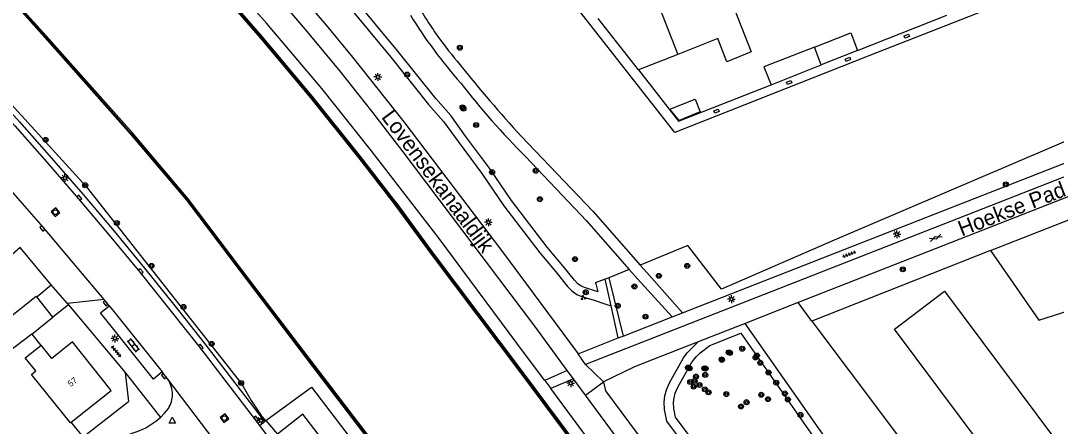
# Model space of a CAD drawing. Extents: x 132999 to 136000, y 398499 to 400501.
# Drawn here: x 134612.5 to 134779.2, y 398629.3 to 398694.6 of the extents above; entities that cross this region are included whole.
import ezdxf

# ---------------------------------------------------------------- set-up
doc = ezdxf.new("R2010")
doc.units = 0
for name, color, linetype in [('gg-afsc-erfafscheiding', 7, 'Continuous'), ('gg-afsc-hekwerk', 7, 'Continuous'), ('gg-afsc-muur', 7, 'Continuous'), ('gg-anno-huisnummerreeks BGT', 7, 'Continuous'), ('gg-anno-openbare ruimte label', 7, 'Continuous'), ('gg-bbg-bijgebouw', 7, 'Continuous'), ('gg-bbg-gedigitaliseerde bebouwing', 7, 'Continuous'), ('gg-bbg-gedigitaliseerde bijgebouw', 7, 'Continuous'), ('gg-bbg-hoofdgebouw', 7, 'Continuous'), ('gg-bbg-luifel en loopbrug', 7, 'Continuous'), ('gg-bbg-tussenscheiding', 7, 'Continuous'), ('gg-knt-BGT kruinlijn', 7, 'Continuous'), ('gg-knt-bronhoudergrens', 7, 'Continuous'), ('gg-knt-verharding', 7, 'Continuous'), ('gg-knt-verharding nz', 7, 'Continuous'), ('gt-grn-groengrens', 7, 'Continuous'), ('gt-grn-weggrens', 7, 'Continuous'), ('gt-symb-boom', 7, 'Continuous'), ('gt-symb-gesloten verharding', 7, 'Continuous'), ('gt-symb-groenvak', 7, 'Continuous'), ('gt-symb-klinker verharding', 7, 'Continuous'), ('gt-symb-kolk', 7, 'Continuous'), ('gt-symb-kolk center center', 7, 'Continuous'), ('gt-symb-lichtmast', 7, 'Continuous'), ('gt-symb-rioolschacht', 7, 'Continuous'), ('gt-symb-tegel verharding', 7, 'Continuous'), ('gt-symb-waterafsluiter', 7, 'Continuous'), ('gx-grn-maaiveld', 7, 'Continuous')]:
    doc.layers.add(name, color=color, linetype=linetype)

# ---------------------------------------------------------------- blocks, each defined once
blk = doc.blocks.new('gt0-BOOM')
at = {"layer": 'gt-symb-boom'}
for radius in [0.4, 0.2]:
    blk.add_circle((0, 0), radius, dxfattribs=at)
blk = doc.blocks.new('gt0-KOLKCC')
at = {"layer": 'gt-symb-kolk center center'}
blk.add_lwpolyline([(-0.38, 0.2), (0.38, 0.2), (0.38, -0.2), (-0.38, -0.2)], close=True, dxfattribs=at)
blk = doc.blocks.new('gt0-LMAST')
at = {"layer": 'gt-symb-lichtmast'}
for p, q in [((-0.18, 0.17), (-0.45, 0.44)), ((-0.01, 0.25), (-0.01, 0.62)), ((0.17, 0.17), (0.44, 0.44)), ((-0.26, 0), (-0.63, 0)), ((-0.18, -0.18), (-0.45, -0.45)), ((-0.01, -0.25), (-0.01, -0.63)), ((0.44, -0.45), (0.17, -0.18)), ((0.24, 0), (0.62, 0))]:
    blk.add_line(p, q, dxfattribs=at)
blk.add_circle((-0.01, 0), 0.25, dxfattribs=at)
blk = doc.blocks.new('gt0-TEG1')
at = {"layer": 'gt-symb-tegel verharding'}
for p, q in [((-1.12, 0), (1.12, 0)), ((-0.9, -0.25), (-0.9, 0.25)), ((-0.45, -0.25), (-0.45, 0.25)), ((0, -0.25), (0, 0.25)), ((0.45, -0.25), (0.45, 0.25)), ((0.9, -0.25), (0.9, 0.25))]:
    blk.add_line(p, q, dxfattribs=at)
blk = doc.blocks.new('gt0-GESVH1')
at = {"layer": 'gt-symb-gesloten verharding'}
for p, q in [((-0.99, -0.26), (0.01, 0.24)), ((0.01, -0.26), (-0.99, 0.24)), ((0.01, 0.24), (1.01, -0.26)), ((1.01, 0.24), (0.01, -0.26))]:
    blk.add_line(p, q, dxfattribs=at)
blk = doc.blocks.new('gt0-GRVAK')
at = {"layer": 'gt-symb-groenvak'}
for p, q in [((-0.11, 0.19), (-0.23, 0.24)), ((-0.18, 0.15), (0.09, 0.15)), ((-0.09, 0.21), (-0.16, 0.32)), ((-0.05, 0.21), (-0.05, 0.39)), ((0, 0.21), (0.06, 0.32)), ((0.01, 0.19), (0.13, 0.24)), ((0.26, -0.05), (0.2, 0.06)), ((0.3, -0.05), (0.3, 0.13)), ((0.35, -0.05), (0.41, 0.06)), ((-0.24, -0.23), (-0.36, -0.18)), ((-0.32, -0.26), (-0.05, -0.26)), ((-0.23, -0.21), (-0.29, -0.09)), ((-0.18, -0.2), (-0.18, -0.02)), ((-0.14, -0.21), (-0.07, -0.09)), ((-0.12, -0.23), (0, -0.18)), ((0.24, -0.07), (0.12, -0.02)), ((0.17, -0.11), (0.44, -0.11)), ((0.37, -0.07), (0.49, -0.02))]:
    blk.add_line(p, q, dxfattribs=at)
blk = doc.blocks.new('gt0-WAFSL')
at = {"layer": 'gt-symb-waterafsluiter'}
for p, q in [((-0.5, -0.33), (0, 0.67)), ((0, 0.67), (0.5, -0.33)), ((0.5, -0.33), (-0.5, -0.33))]:
    blk.add_line(p, q, dxfattribs=at)
blk = doc.blocks.new('gt0-KOLK')
at = {"layer": 'gt-symb-kolk'}
blk.add_lwpolyline([(0, 0), (0.37, 0), (0.37, 0.4), (-0.38, 0.4), (-0.38, 0), (0, 0)], dxfattribs=at)
blk = doc.blocks.new('gt0-RS')
at = {"layer": 'gt-symb-rioolschacht'}
blk.add_lwpolyline([(-0.5, -0.5), (0.5, -0.5), (0.5, 0.5), (-0.5, 0.5)], close=True, dxfattribs=at)
blk.add_circle((0, 0), 0.375, dxfattribs=at)
blk = doc.blocks.new('gt0-KL1')
at = {"layer": 'gt-symb-klinker verharding'}
for p, q in [((-1.15, 0.3), (1.15, 0.3)), ((-1, -0.3), (-1, 0.3)), ((-0.5, 0.3), (-0.5, 0.45)), ((0, -0.3), (0, 0.3)), ((0.5, 0.3), (0.5, 0.45)), ((1, -0.3), (1, 0.3)), ((-1.15, -0.3), (1.15, -0.3)), ((-0.5, -0.45), (-0.5, -0.3)), ((0.5, -0.45), (0.5, -0.3))]:
    blk.add_line(p, q, dxfattribs=at)

msp = doc.modelspace()

# ---------------------------------------------------------------- linework, layer by layer
at = {"layer": 'gg-afsc-erfafscheiding'}
msp.add_line((134747.24, 398689.84), (134761.61, 398695.52), dxfattribs=at)
msp.add_lwpolyline([(134711.96, 398686.71), (134718.42, 398678.43), (134733.32, 398684.33)], dxfattribs=at)
at = {"layer": 'gg-afsc-hekwerk'}
for p, q in [((134719.92, 398658.42), (134712.25, 398655.29)), ((134768.65, 398657.63), (134739.88, 398646.25)), ((134710.46, 398654.57), (134707.21, 398653.24)), ((134707.21, 398653.24), (134706.62, 398653)), ((134615.11, 398650.17), (134617.42, 398652.09)), ((134739.88, 398646.25), (134745.89, 398638.26)), ((134745.89, 398638.26), (134759.67, 398619.92))]:
    msp.add_line(p, q, dxfattribs=at)
for points in [[(134798.36, 398682.4), (134789.54, 398678.98), (134743.44, 398659.28), (134725.32, 398651.38), (134719.92, 398658.42)], [(134617.42, 398652.09), (134612.4, 398658.11), (134611.11, 398656.99), (134604.11, 398665.05)]]:
    msp.add_lwpolyline(points, dxfattribs=at)
at = {"layer": 'gg-afsc-muur'}
for p, q in [((134620.18, 398648.88), (134617.68, 398646.92)), ((134620.18, 398648.88), (134629.3, 398638)), ((134614.28, 398644.18), (134615.74, 398642.35)), ((134629.3, 398638), (134629.84, 398633.32)), ((134622.58, 398627.6), (134629.84, 398633.32)), ((134622.58, 398627.6), (134620.65, 398629.99))]:
    msp.add_line(p, q, dxfattribs=at)
for points in [[(134507.72, 398789.99), (134518.92, 398781.56), (134528.8, 398773.87), (134539.66, 398765.16), (134550.3, 398756.19), (134559.84, 398747.95), (134569.22, 398739.53), (134578.43, 398730.94), (134585.64, 398723.98), (134586.21, 398723.41), (134594.39, 398715.33), (134603.24, 398706.28), (134611.89, 398697.19), (134616.53, 398692.01), (134630.3, 398676.49), (134639.35, 398665.82), (134647.82, 398654.64), (134659.64, 398639.07), (134674.13, 398620.13)], [(134565.87, 398777.17), (134574.25, 398769.92), (134584.67, 398760.65), (134593.87, 398752.26), (134602.83, 398743.67), (134611.77, 398734.9), (134620.55, 398725.98), (134629.19, 398716.81), (134633.93, 398711.71), (134642.19, 398702.37), (134651.21, 398692), (134659.29, 398682.32), (134667.1, 398672.59), (134672.39, 398665.71), (134672.9, 398665.07), (134678.9, 398656.95), (134693.11, 398638.04), (134707.19, 398619.12), (134722.25, 398598.94), (134735.49, 398581.14), (134749.67, 398562.11), (134763.03, 398544.17)]]:
    msp.add_lwpolyline(points, dxfattribs=at)
at = {"layer": 'gg-bbg-bijgebouw'}
for p, q in [((134741.39, 398687.54), (134740.27, 398690.38)), ((134747.24, 398689.84), (134741.39, 398687.54)), ((134617.68, 398646.92), (134615.11, 398650.17)), ((134614.28, 398644.18), (134617.68, 398646.92))]:
    msp.add_line(p, q, dxfattribs=at)
for points in [[(134740.27, 398690.38), (134746.12, 398692.69), (134747.24, 398689.84)], [(134718.52, 398678.56), (134717.03, 398680.41), (134721.06, 398682.01), (134721.9, 398679.95), (134718.52, 398678.56)], [(134615.11, 398650.17), (134615.07, 398650.23), (134615.01, 398650.3)], [(134770.91, 398621.19), (134753.15, 398644.98), (134761.25, 398651.07), (134779.09, 398627.14)]]:
    msp.add_lwpolyline(points, dxfattribs=at)
at = {"layer": 'gg-bbg-gedigitaliseerde bebouwing'}
msp.add_lwpolyline([(134768.65, 398657.63), (134776.39, 398646.43), (134813.73, 398658.26), (134812.68, 398661.6), (134821.93, 398664.53), (134817.92, 398674.8)], dxfattribs=at)
at = {"layer": 'gg-bbg-gedigitaliseerde bijgebouw'}
msp.add_lwpolyline([(134614.28, 398644.18), (134610.28, 398641.07), (134609.15, 398645.67), (134615.01, 398650.3)], dxfattribs=at)
at = {"layer": 'gg-bbg-hoofdgebouw'}
for p, q in [((134711.96, 398686.71), (134705.49, 398695)), ((134718.29, 398689.21), (134711.96, 398686.71)), ((134768.65, 398657.63), (134796.74, 398668.68)), ((134615.74, 398642.35), (134615.81, 398642.41)), ((134620.5, 398629.87), (134620.65, 398629.99))]:
    msp.add_line(p, q, dxfattribs=at)
for points in [[(134725.2, 398702.1), (134730.11, 398689.64), (134726.2, 398688.02), (134724.72, 398691.75), (134718.29, 398689.21)], [(134620.65, 398629.99), (134627.09, 398635.08), (134620.85, 398642.91), (134617.52, 398640.26), (134615.81, 398642.41)], [(134620.5, 398629.87), (134614.27, 398637.67), (134614.96, 398638.23), (134613.25, 398640.33), (134615.74, 398642.35)]]:
    msp.add_lwpolyline(points, dxfattribs=at)
at = {"layer": 'gg-bbg-luifel en loopbrug'}
msp.add_line((134733.32, 398684.33), (134741.39, 398687.54), dxfattribs=at)
msp.add_lwpolyline([(134740.27, 398690.38), (134732.15, 398687.18), (134733.32, 398684.33)], dxfattribs=at)
at = {"layer": 'gg-bbg-tussenscheiding'}
msp.add_line((134713.52, 398701.35), (134718.29, 398689.21), dxfattribs=at)
at = {"layer": 'gg-knt-BGT kruinlijn'}
for p, q in [((134652.08, 398694.26), (134643.67, 398703.82)), ((134660.96, 398683.72), (134652.08, 398694.26)), ((134668.93, 398673.73), (134660.96, 398683.72)), ((134679.88, 398659.55), (134668.93, 398673.73)), ((134693.63, 398641.04), (134679.88, 398659.55)), ((134696.87, 398636.68), (134693.63, 398641.04)), ((134696.87, 398636.68), (134697.84, 398635.39)), ((134709.03, 398620.35), (134697.84, 398635.39))]:
    msp.add_line(p, q, dxfattribs=at)
at = {"layer": 'gg-knt-bronhoudergrens'}
for p, q in [((134605.67, 398686.94), (134623.05, 398667.95)), ((134623.05, 398667.95), (134648.12, 398636.12)), ((134651.97, 398630.23), (134653.86, 398628.07))]:
    msp.add_line(p, q, dxfattribs=at)
msp.add_lwpolyline([(134648.12, 398636.12), (134649.61, 398633.45), (134651.24, 398631.06), (134651.97, 398630.23)], dxfattribs=at)
at = {"layer": 'gg-knt-verharding'}
for p, q in [((134719.07, 398647.61), (134799.65, 398679.2)), ((134800.42, 398677.3), (134703.42, 398639.27)), ((134795.35, 398671.9), (134737.65, 398649.23)), ((134620.03, 398649.07), (134617.42, 398652.09)), ((134625.95, 398649.73), (134620.03, 398649.07)), ((134626.75, 398648.72), (134625.95, 398649.73)), ((134620.03, 398649.07), (134620.18, 398648.88)), ((134737.65, 398649.23), (134729.13, 398645.88)), ((134709.48, 398643.85), (134717.38, 398646.95)), ((134717.38, 398646.95), (134719.07, 398647.61)), ((134729.13, 398645.88), (134721.58, 398642.91)), ((134702.24, 398641.01), (134708.69, 398643.54)), ((134708.69, 398643.54), (134709.48, 398643.85)), ((134703.42, 398639.27), (134702.24, 398641.01)), ((134636.21, 398636.9), (134635.26, 398638.09)), ((134701.52, 398636.95), (134700.5, 398638.32)), ((134703.45, 398634.34), (134701.52, 398636.95)), ((134769.25, 398545.32), (134703.45, 398634.34)), ((134650.97, 398629.47), (134651.77, 398630.08)), ((134650.97, 398629.47), (134652.68, 398627.16)), ((134651.77, 398630.08), (134651.97, 398630.23))]:
    msp.add_line(p, q, dxfattribs=at)
for points in [[(134518.26, 398765.56), (134526.11, 398759.36), (134533.9, 398753.09), (134539.83, 398748.14), (134545.7, 398743.1), (134551.51, 398737.99), (134557.25, 398732.8), (134563.29, 398727.22), (134569.27, 398721.57), (134574.46, 398716.54), (134579.6, 398711.45), (134585.08, 398705.95), (134590.5, 398700.4), (134595.85, 398694.79), (134601.14, 398689.13), (134606.38, 398683.43), (134611.58, 398677.68), (134616.71, 398671.86), (134621.78, 398665.99), (134626.76, 398660.1), (134631.67, 398654.15), (134636.53, 398648.1), (134641.34, 398642), (134650.97, 398629.47)], [(134700.5, 398638.32), (134695.26, 398645.42), (134674.09, 398673.54), (134669.05, 398680.06), (134663.92, 398686.5), (134658.69, 398692.86), (134653.35, 398699.14), (134647.9, 398705.31), (134636.83, 398717.51), (134629.11, 398725.82), (134621.26, 398734), (134617.28, 398738.05), (134609.23, 398746.04), (134605.17, 398749.99), (134600.63, 398754.33), (134596.05, 398758.63), (134594.97, 398759.62)], [(134599.42, 398759.62), (134604.41, 398754.92), (134609.53, 398749.99), (134617.24, 398742.37), (134621.06, 398738.53), (134628.6, 398730.73), (134636.02, 398722.81), (134648.63, 398708.98), (134653.04, 398704.01), (134657.39, 398698.98), (134661.67, 398693.89), (134665.9, 398688.76), (134670.06, 398683.57), (134674.16, 398678.34), (134690.05, 398657.44), (134702.24, 398641.01)], [(134806.77, 398711.64), (134749.02, 398688.95), (134717.82, 398676.62), (134702, 398696.81)], [(134693.07, 398676.05), (134704.63, 398663.95), (134712.25, 398655.29)], [(134693.78, 398672.76), (134703.58, 398662.4), (134710.46, 398654.57)], [(134710.46, 398654.57), (134711.79, 398653.05), (134717.38, 398646.95)], [(134712.25, 398655.29), (134713.31, 398654.08), (134719.07, 398647.61)], [(134635.26, 398638.09), (134633.87, 398636.92), (134625.35, 398647.58), (134626.75, 398648.72)], [(134626.75, 398648.72), (134627.48, 398647.81), (134635.26, 398638.09)], [(134721.58, 398642.91), (134711.3, 398638.87), (134706.33, 398636.47)], [(134706.33, 398636.47), (134706.66, 398635.05), (134728.74, 398605.23)], [(134635.01, 398630.75), (134635.68, 398631.43), (134636.28, 398632.17)], [(134621.89, 398625.15), (134631.7, 398628.65), (134632.63, 398629.08), (134634.27, 398630.16), (134635.01, 398630.75)]]:
    msp.add_lwpolyline(points, dxfattribs=at)
for centre, radius, start, end in [((134727.2, 398726), 58.39, 208.5199, 215.4788), ((134744.25, 398738.23), 81.16, 211.7586, 221.3765), ((134727.3, 398726.09), 58.53, 215.5036, 221.1449), ((134828.3, 398801.59), 184.51, 218.16, 222.8705), ((134776.64, 398756.39), 117.72, 217.5861, 225.2638), ((134632.14, 398634.34), 4.81, 1.432, 32.0702), ((134632.46, 398634.51), 4.48, 328.4947, 359.3769)]:
    msp.add_arc(centre, radius, start, end, dxfattribs=at)
at = {"layer": 'gg-knt-verharding nz'}
msp.add_lwpolyline([(134625.95, 398649.73), (134621.87, 398654.55), (134616.15, 398661.31), (134609, 398669.51)], dxfattribs=at)
at = {"layer": 'gt-grn-groengrens'}
for p, q in [((134707.56, 398648.72), (134706.62, 398653)), ((134707.21, 398653.24), (134709.48, 398643.85)), ((134708.69, 398643.54), (134707.56, 398648.72)), ((134739.88, 398646.25), (134737.65, 398649.23)), ((134767.37, 398591.35), (134729.13, 398645.88)), ((134700.5, 398638.32), (134696.87, 398636.68)), ((134701.52, 398636.95), (134697.84, 398635.39))]:
    msp.add_line(p, q, dxfattribs=at)
for points in [[(134518.87, 398766.35), (134526.73, 398760.14), (134534.53, 398753.86), (134540.47, 398748.9), (134546.35, 398743.86), (134552.17, 398738.74), (134557.92, 398733.54), (134563.97, 398727.95), (134569.96, 398722.29), (134575.16, 398717.25), (134580.31, 398712.16), (134585.79, 398706.66), (134591.22, 398701.1), (134596.57, 398695.48), (134601.87, 398689.81), (134607.12, 398684.1), (134612.32, 398678.34), (134617.46, 398672.52), (134622.54, 398666.64), (134627.53, 398660.74), (134632.44, 398654.78), (134637.32, 398648.72), (134642.13, 398642.62), (134651.77, 398630.08)], [(134612.29, 398754.41), (134616.8, 398750), (134619.39, 398747.37), (134623.3, 398743.25), (134637.74, 398727.58), (134648.16, 398716.58), (134653, 398711.3), (134656.95, 398706.79), (134666.62, 398695.37), (134672.07, 398688.76), (134678.17, 398681.16), (134680.58, 398678.42), (134682.92, 398675.17), (134686.73, 398670.01), (134690.29, 398664.82), (134696.08, 398657.25), (134698.65, 398654.18), (134700.52, 398651.83), (134701.24, 398651.12), (134702.01, 398650.57), (134702.93, 398650.18), (134704.66, 398649.66), (134706.72, 398648.96), (134707.56, 398648.72)], [(134706.62, 398653), (134704.99, 398652.43), (134705.08, 398652.26), (134705.41, 398650.99), (134705.12, 398651.09), (134703.44, 398651.6), (134702.75, 398651.89), (134702.2, 398652.28), (134701.64, 398652.84), (134699.81, 398655.13), (134697.25, 398658.18), (134691.51, 398665.7), (134687.95, 398670.88), (134684.13, 398676.06), (134681.76, 398679.36), (134679.32, 398682.12), (134673.23, 398689.71), (134667.77, 398696.33)], [(134791.78, 398529.03), (134790.46, 398530.9), (134785.97, 398536.99), (134780.48, 398544.12), (134740.43, 398598.16), (134716.52, 398630.14), (134716.16, 398632), (134716.1, 398633.21), (134716.2, 398634.2), (134716.46, 398635.17), (134716.96, 398636.3), (134719.22, 398640.33), (134719.79, 398641.13), (134720.2, 398641.6), (134721.58, 398642.91)], [(134791.78, 398529.03), (134792.94, 398529.99), (134791.68, 398531.78), (134787.17, 398537.89), (134781.68, 398545.03), (134741.63, 398599.06), (134717.93, 398630.77), (134717.65, 398632.19), (134717.6, 398633.17), (134717.68, 398633.93), (134717.88, 398634.68), (134718.3, 398635.63), (134720.49, 398639.52), (134720.97, 398640.2), (134721.28, 398640.56), (134721.9, 398641.15), (134723.43, 398642.34), (134728.41, 398644.3), (134764.13, 398593.35), (134750.14, 398593.22), (134756.05, 398584.76), (134778.62, 398554.72), (134794.82, 398531.43)]]:
    msp.add_lwpolyline(points, dxfattribs=at)
at = {"layer": 'gt-grn-weggrens'}
for p, q in [((134629.3, 398638), (134635.01, 398630.75)), ((134706.33, 398636.47), (134703.42, 398639.27)), ((134646.89, 398622.84), (134636.21, 398636.9)), ((134703.45, 398634.34), (134706.33, 398636.47))]:
    msp.add_line(p, q, dxfattribs=at)
at = {"layer": 'gx-grn-maaiveld'}
for points in [[(134507.61, 398789.85), (134518.81, 398781.42), (134528.69, 398773.73), (134539.55, 398765.03), (134550.19, 398756.06), (134559.72, 398747.82), (134569.1, 398739.4), (134578.31, 398730.81), (134585.52, 398723.86), (134586.09, 398723.29), (134594.27, 398715.2), (134603.11, 398706.15), (134611.76, 398697.07), (134616.4, 398691.9), (134630.17, 398676.38), (134639.22, 398665.71), (134647.68, 398654.54), (134659.5, 398638.97), (134673.99, 398620.02)], [(134674.27, 398620.23), (134659.78, 398639.18), (134647.96, 398654.75), (134639.49, 398665.93), (134630.43, 398676.61), (134616.66, 398692.13), (134612.01, 398697.31), (134603.36, 398706.4), (134594.51, 398715.45), (134586.34, 398723.54), (134585.76, 398724.11), (134578.55, 398731.06), (134569.34, 398739.65), (134559.95, 398748.08), (134550.42, 398756.32), (134539.77, 398765.3), (134528.9, 398774.01), (134519.02, 398781.7), (134507.82, 398790.13)], [(134565.73, 398777.06), (134574.13, 398769.79), (134584.55, 398760.52), (134593.75, 398752.14), (134602.71, 398743.54), (134611.64, 398734.78), (134620.42, 398725.86), (134629.07, 398716.69), (134633.8, 398711.59), (134642.06, 398702.26), (134651.08, 398691.89), (134659.16, 398682.21), (134666.96, 398672.48), (134672.25, 398665.61), (134672.76, 398664.96), (134678.76, 398656.85), (134692.97, 398637.93), (134707.05, 398619.01), (134722.11, 398598.83), (134735.35, 398581.04), (134749.53, 398562.01), (134762.89, 398544.07)], [(134565.8, 398777.17), (134565.94, 398777.34), (134574.36, 398770.05), (134584.78, 398760.78), (134593.99, 398752.39), (134602.95, 398743.79), (134611.89, 398735.03), (134620.67, 398726.11), (134629.32, 398716.93), (134634.06, 398711.82), (134642.33, 398702.49), (134651.34, 398692.11), (134659.43, 398682.43), (134667.23, 398672.69), (134672.53, 398665.82), (134673.04, 398665.17), (134679.04, 398657.06), (134693.25, 398638.14), (134707.33, 398619.22), (134722.4, 398599.04), (134735.63, 398581.24), (134749.82, 398562.22), (134763.17, 398544.27)], [(134651.97, 398630.23), (134659.31, 398635.64), (134667.79, 398624.49), (134664.83, 398622.26), (134657.94, 398631.25), (134653.86, 398628.07)]]:
    msp.add_lwpolyline(points, dxfattribs=at)

# ---------------------------------------------------------------- block references
at = {"layer": 'gt-symb-boom'}
for p in [(134683.2, 398690.28), (134674.71, 398685.95), (134683.64, 398680.67), (134683.77, 398680.47), (134685.82, 398677.84), (134616.52, 398675.44), (134688.39, 398670.23), (134695.42, 398670.47), (134622.89, 398668.13), (134771.1, 398668.28), (134696.09, 398665.89), (134627.99, 398662.06), (134701.74, 398656.24), (134633.56, 398655.16), (134719.8, 398655.15), (134754.51, 398654.6), (134715.24, 398653.55), (134703.47, 398650.9), (134711.3, 398651.84), (134638.71, 398648.54), (134708.62, 398648.73), (134713.09, 398646.98), (134643.25, 398642.6), (134726.49, 398641.22), (134726.69, 398641.12), (134728.67, 398641.81), (134731.02, 398640.71), (134725.35, 398640.11), (134725.39, 398640.02), (134730.81, 398640.4), (134731.57, 398639.55), (134719.93, 398638.77), (134720.18, 398638.65), (134722.57, 398638.66), (134722.7, 398637.59), (134722.77, 398638.62), (134732.9, 398637.99), (134647.98, 398636.29), (134720.29, 398636.45), (134720.84, 398635.7), (134720.99, 398636.62), (134721.22, 398637.32), (134721.77, 398635.97), (134734.14, 398636.34), (134722.65, 398635.28), (134723.24, 398634.79), (134726.1, 398634.51), (134731.73, 398634.39), (134735.53, 398634.61), (134728.46, 398632.51), (134729.36, 398633.19), (134732.81, 398633.69), (134736.01, 398633.64), (134738.03, 398631.15)]:
    msp.add_blockref('gt0-BOOM', p, dxfattribs=at)
at = {"layer": 'gt-symb-gesloten verharding', "rotation": 21.35437736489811}
msp.add_blockref('gt0-GESVH1', (134759.8, 398659.68), dxfattribs=at)
at = {"layer": 'gt-symb-groenvak', "rotation": -4.587625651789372}
msp.add_blockref('gt0-GRVAK', (134703.08, 398650.02), dxfattribs=at)
at = {"layer": 'gt-symb-klinker verharding', "rotation": 128.62400398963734}
msp.add_blockref('gt0-KL1', (134630.67, 398642.36), dxfattribs=at)
at = {"layer": 'gt-symb-kolk'}
for p, rotation in [((134621.78, 398665.99), -49.54161829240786), ((134616.15, 398661.31), 130.2161813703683), ((134631.67, 398654.15), -50.80331119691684), ((134626.3, 398649.29), 129.5635086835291), ((134641.34, 398642), -51.9039146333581), ((134635.73, 398637.51), 129.27731149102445), ((134650.27, 398630.43), -54.32239791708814)]:
    msp.add_blockref('gt0-KOLK', p, dxfattribs=dict(at, rotation=rotation))
at = {"layer": 'gt-symb-kolk center center'}
for p, rotation in [((134755.14, 398692.15), 21.62157398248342), ((134745.68, 398688.41), 21.56013713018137), ((134736.21, 398684.7), 21.411791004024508), ((134724.53, 398680.07), 21.621573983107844)]:
    msp.add_blockref('gt0-KOLKCC', p, dxfattribs=dict(at, rotation=rotation))
at = {"layer": 'gt-symb-lichtmast'}
for p in [(134670.01, 398685.57), (134619.63, 398669.31), (134687.81, 398662.18), (134753.57, 398660.25), (134726.93, 398649.8), (134627.69, 398643.47), (134701.06, 398636.26), (134651.21, 398630.26)]:
    msp.add_blockref('gt0-LMAST', p, dxfattribs=at)
at = {"layer": 'gt-symb-rioolschacht'}
for p, rotation in [((134618.09, 398663.79), -49.01346679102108), ((134645.31, 398630.63), -55.59476571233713)]:
    msp.add_blockref('gt0-RS', p, dxfattribs=dict(at, rotation=rotation))
at = {"layer": 'gt-symb-tegel verharding'}
for p, rotation in [((134745.92, 398657.02), 21.40773994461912), ((134627.88, 398641.36), 129.96704993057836)]:
    msp.add_blockref('gt0-TEG1', p, dxfattribs=dict(at, rotation=rotation))
at = {"layer": 'gt-symb-waterafsluiter'}
msp.add_blockref('gt0-WAFSL', (134636.91, 398630.13), dxfattribs=at)

# ---------------------------------------------------------------- texts
at = {"layer": 'gg-anno-huisnummerreeks BGT'}
msp.add_text('57', height=1, rotation=38.5, dxfattribs=at).set_placement((134620.56, 398635.61))
at = {"layer": 'gg-anno-openbare ruimte label'}
for s, rotation, p in [('Lovensekanaaldijk', 306.7, (134670.47, 398679.09)), ('Hoekse Pad', 21.3, (134764, 398659.87))]:
    msp.add_text(s, height=2.5, rotation=rotation, dxfattribs=at).set_placement(p)

doc.saveas('drawing.dxf')
